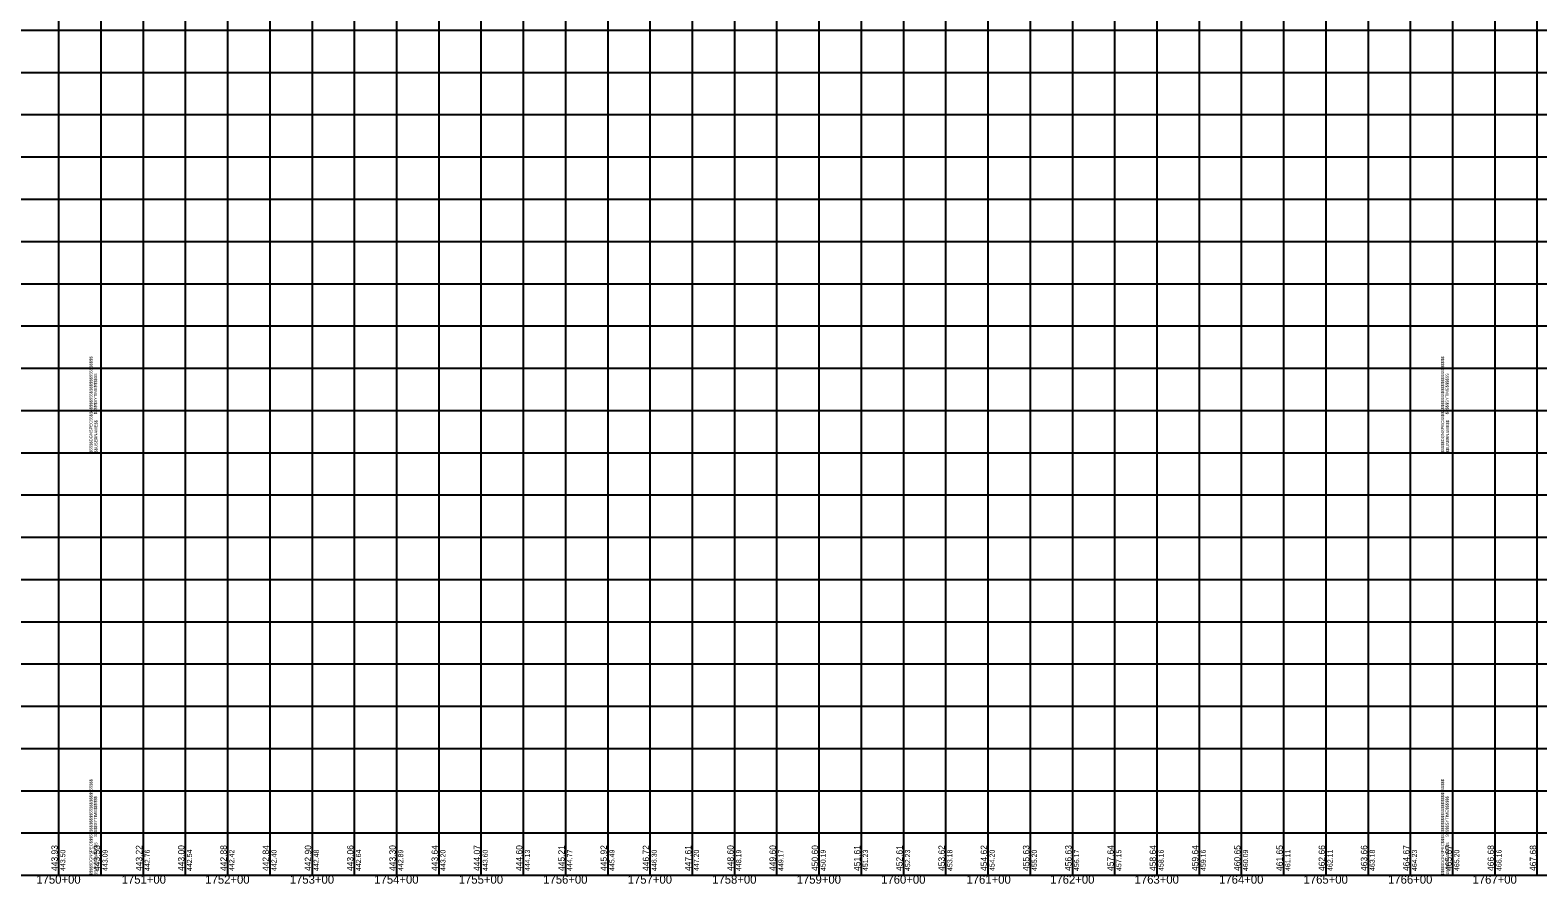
# Model space of a CAD drawing. Extents: x -90830 to 2015517, y -20856 to 836331.
# Drawn here: x 63890 to 65675, y -10807 to -9797 of the extents above; entities that cross this region are included whole.
import ezdxf

# ---------------------------------------------------------------- set-up
doc = ezdxf.new("R2010")
doc.units = 0
for name, color, linetype in [('Level 1', 7, 'Continuous'), ('RD_DDB_Profile_Elev', 7, 'Continuous'), ('RD_DDB_StaTX', 7, 'Continuous'), ('RD_DDB_StripGrade', 7, 'Continuous'), ('RD_GPK_Profile_Cell', 7, 'Continuous')]:
    doc.layers.add(name, color=color, linetype=linetype)

msp = doc.modelspace()

# ---------------------------------------------------------------- linework, layer by layer
at = {"layer": 'Level 1'}
for p, q in [((63923.5, -9297.1), (63923.5, -9797.1)), ((63973.5, -9297.1), (63973.5, -9797.1)), ((63973.5, -9297.1), (63973.5, -9797.1)), ((63973.5, -9297.1), (63973.5, -9797.1)), ((64023.5, -9297.1), (64023.5, -9797.1)), ((64073.5, -9297.1), (64073.5, -9797.1)), ((64123.5, -9297.1), (64123.5, -9797.1)), ((64173.5, -9297.1), (64173.5, -9797.1)), ((64223.5, -9297.1), (64223.5, -9797.1)), ((64273.5, -9297.1), (64273.5, -9797.1)), ((64323.5, -9297.1), (64323.5, -9797.1)), ((64373.5, -9297.1), (64373.5, -9797.1)), ((64423.5, -9297.1), (64423.5, -9797.1)), ((64473.5, -9297.1), (64473.5, -9797.1)), ((64523.5, -9297.1), (64523.5, -9797.1)), ((64573.5, -9297.1), (64573.5, -9797.1)), ((64623.5, -9297.1), (64623.5, -9797.1)), ((64673.5, -9297.1), (64673.5, -9797.1)), ((64723.5, -9297.1), (64723.5, -9797.1)), ((64773.5, -9297.1), (64773.5, -9797.1)), ((64823.5, -9297.1), (64823.5, -9797.1)), ((64873.5, -9297.1), (64873.5, -9797.1)), ((64923.5, -9297.1), (64923.5, -9797.1)), ((64973.5, -9297.1), (64973.5, -9797.1)), ((65023.5, -9297.1), (65023.5, -9797.1)), ((65073.5, -9297.1), (65073.5, -9797.1)), ((65123.5, -9297.1), (65123.5, -9797.1)), ((65173.5, -9297.1), (65173.5, -9797.1)), ((65223.5, -9297.1), (65223.5, -9797.1)), ((65273.5, -9297.1), (65273.5, -9797.1)), ((65323.5, -9297.1), (65323.5, -9797.1)), ((65373.5, -9297.1), (65373.5, -9797.1)), ((65423.5, -9297.1), (65423.5, -9797.1)), ((65473.5, -9297.1), (65473.5, -9797.1)), ((65523.5, -9297.1), (65523.5, -9797.1)), ((65573.5, -9297.1), (65573.5, -9797.1)), ((65573.5, -9297.1), (65573.5, -9797.1)), ((65573.5, -9297.1), (65573.5, -9797.1)), ((65623.5, -9297.1), (65623.5, -9797.1)), ((65673.5, -9297.1), (65673.5, -9797.1)), ((62373.5, -9797.1), (63973.5, -9797.1)), ((62373.5, -9797.1), (63973.5, -9797.1)), ((63923.5, -9797.1), (63923.5, -10297.1)), ((63973.5, -9797.1), (63973.5, -10297.1)), ((63973.5, -9797.1), (63973.5, -10297.1)), ((63973.5, -9797.1), (65573.5, -9797.1)), ((63973.5, -9797.1), (63973.5, -10297.1)), ((63973.5, -9797.1), (65573.5, -9797.1)), ((64023.5, -9797.1), (64023.5, -10297.1)), ((64073.5, -9797.1), (64073.5, -10297.1)), ((64123.5, -9797.1), (64123.5, -10297.1)), ((64173.5, -9797.1), (64173.5, -10297.1)), ((64223.5, -9797.1), (64223.5, -10297.1)), ((64273.5, -9797.1), (64273.5, -10297.1)), ((64323.5, -9797.1), (64323.5, -10297.1)), ((64373.5, -9797.1), (64373.5, -10297.1)), ((64423.5, -9797.1), (64423.5, -10297.1)), ((64473.5, -9797.1), (64473.5, -10297.1)), ((64523.5, -9797.1), (64523.5, -10297.1)), ((64573.5, -9797.1), (64573.5, -10297.1)), ((64623.5, -9797.1), (64623.5, -10297.1)), ((64673.5, -9797.1), (64673.5, -10297.1)), ((64723.5, -9797.1), (64723.5, -10297.1)), ((64773.5, -9797.1), (64773.5, -10297.1)), ((64823.5, -9797.1), (64823.5, -10297.1)), ((64873.5, -9797.1), (64873.5, -10297.1)), ((64923.5, -9797.1), (64923.5, -10297.1)), ((64973.5, -9797.1), (64973.5, -10297.1)), ((65023.5, -9797.1), (65023.5, -10297.1)), ((65073.5, -9797.1), (65073.5, -10297.1)), ((65123.5, -9797.1), (65123.5, -10297.1)), ((65173.5, -9797.1), (65173.5, -10297.1)), ((65223.5, -9797.1), (65223.5, -10297.1)), ((65273.5, -9797.1), (65273.5, -10297.1)), ((65323.5, -9797.1), (65323.5, -10297.1)), ((65373.5, -9797.1), (65373.5, -10297.1)), ((65423.5, -9797.1), (65423.5, -10297.1)), ((65473.5, -9797.1), (65473.5, -10297.1)), ((65523.5, -9797.1), (65523.5, -10297.1)), ((65573.5, -9797.1), (65573.5, -10297.1)), ((65573.5, -9797.1), (65573.5, -10297.1)), ((65573.5, -9797.1), (67173.5, -9797.1)), ((65573.5, -9797.1), (65573.5, -10297.1)), ((65573.5, -9797.1), (67173.5, -9797.1)), ((65623.5, -9797.1), (65623.5, -10297.1)), ((65673.5, -9797.1), (65673.5, -10297.1)), ((62373.5, -9847.1), (63973.5, -9847.1)), ((63973.5, -9847.1), (65573.5, -9847.1)), ((65573.5, -9847.1), (67173.5, -9847.1)), ((62373.5, -9897.1), (63973.5, -9897.1)), ((63973.5, -9897.1), (65573.5, -9897.1)), ((65573.5, -9897.1), (67173.5, -9897.1)), ((62373.5, -9947.1), (63973.5, -9947.1)), ((63973.5, -9947.1), (65573.5, -9947.1)), ((65573.5, -9947.1), (67173.5, -9947.1)), ((62373.5, -9997.1), (63973.5, -9997.1)), ((63973.5, -9997.1), (65573.5, -9997.1)), ((65573.5, -9997.1), (67173.5, -9997.1)), ((62373.5, -10047.1), (63973.5, -10047.1)), ((63973.5, -10047.1), (65573.5, -10047.1)), ((65573.5, -10047.1), (67173.5, -10047.1)), ((62373.5, -10097.1), (63973.5, -10097.1)), ((63973.5, -10097.1), (65573.5, -10097.1)), ((65573.5, -10097.1), (67173.5, -10097.1)), ((62373.5, -10147.1), (63973.5, -10147.1)), ((63973.5, -10147.1), (65573.5, -10147.1)), ((65573.5, -10147.1), (67173.5, -10147.1)), ((62373.5, -10197.1), (63973.5, -10197.1)), ((63973.5, -10197.1), (65573.5, -10197.1)), ((65573.5, -10197.1), (67173.5, -10197.1)), ((62373.5, -10247.1), (63973.5, -10247.1)), ((63973.5, -10247.1), (65573.5, -10247.1)), ((65573.5, -10247.1), (67173.5, -10247.1)), ((62373.5, -10297.1), (63973.5, -10297.1)), ((62373.5, -10297.1), (63973.5, -10297.1)), ((63923.5, -10297.1), (63923.5, -10797.1)), ((63973.5, -10297.1), (63973.5, -10797.1)), ((63973.5, -10297.1), (63973.5, -10797.1)), ((63973.5, -10297.1), (65573.5, -10297.1)), ((63973.5, -10297.1), (65573.5, -10297.1)), ((63973.5, -10297.1), (63973.5, -10797.1)), ((64023.5, -10297.1), (64023.5, -10797.1)), ((64073.5, -10297.1), (64073.5, -10797.1)), ((64123.5, -10297.1), (64123.5, -10797.1)), ((64173.5, -10297.1), (64173.5, -10797.1)), ((64223.5, -10297.1), (64223.5, -10797.1)), ((64273.5, -10297.1), (64273.5, -10797.1)), ((64323.5, -10297.1), (64323.5, -10797.1)), ((64373.5, -10297.1), (64373.5, -10797.1)), ((64423.5, -10297.1), (64423.5, -10797.1)), ((64473.5, -10297.1), (64473.5, -10797.1)), ((64523.5, -10297.1), (64523.5, -10797.1)), ((64573.5, -10297.1), (64573.5, -10797.1)), ((64623.5, -10297.1), (64623.5, -10797.1)), ((64673.5, -10297.1), (64673.5, -10797.1)), ((64723.5, -10297.1), (64723.5, -10797.1)), ((64773.5, -10297.1), (64773.5, -10797.1)), ((64823.5, -10297.1), (64823.5, -10797.1)), ((64873.5, -10297.1), (64873.5, -10797.1)), ((64923.5, -10297.1), (64923.5, -10797.1)), ((64973.5, -10297.1), (64973.5, -10797.1)), ((65023.5, -10297.1), (65023.5, -10797.1)), ((65073.5, -10297.1), (65073.5, -10797.1)), ((65123.5, -10297.1), (65123.5, -10797.1)), ((65173.5, -10297.1), (65173.5, -10797.1)), ((65223.5, -10297.1), (65223.5, -10797.1)), ((65273.5, -10297.1), (65273.5, -10797.1)), ((65323.5, -10297.1), (65323.5, -10797.1)), ((65373.5, -10297.1), (65373.5, -10797.1)), ((65423.5, -10297.1), (65423.5, -10797.1)), ((65473.5, -10297.1), (65473.5, -10797.1)), ((65523.5, -10297.1), (65523.5, -10797.1)), ((65573.5, -10297.1), (67173.5, -10297.1)), ((65573.5, -10297.1), (65573.5, -10797.1)), ((65573.5, -10297.1), (65573.5, -10797.1)), ((65573.5, -10297.1), (67173.5, -10297.1)), ((65573.5, -10297.1), (65573.5, -10797.1)), ((65623.5, -10297.1), (65623.5, -10797.1)), ((65673.5, -10297.1), (65673.5, -10797.1)), ((62373.5, -10347.1), (63973.5, -10347.1)), ((63973.5, -10347.1), (65573.5, -10347.1)), ((65573.5, -10347.1), (67173.5, -10347.1)), ((62373.5, -10397.1), (63973.5, -10397.1)), ((63973.5, -10397.1), (65573.5, -10397.1)), ((65573.5, -10397.1), (67173.5, -10397.1)), ((62373.5, -10447.1), (63973.5, -10447.1)), ((63973.5, -10447.1), (65573.5, -10447.1)), ((65573.5, -10447.1), (67173.5, -10447.1)), ((62373.5, -10497.1), (63973.5, -10497.1)), ((63973.5, -10497.1), (65573.5, -10497.1)), ((65573.5, -10497.1), (67173.5, -10497.1)), ((62373.5, -10547.1), (63973.5, -10547.1)), ((63973.5, -10547.1), (65573.5, -10547.1)), ((65573.5, -10547.1), (67173.5, -10547.1)), ((62373.5, -10597.1), (63973.5, -10597.1)), ((63973.5, -10597.1), (65573.5, -10597.1)), ((65573.5, -10597.1), (67173.5, -10597.1)), ((62373.5, -10647.1), (63973.5, -10647.1)), ((63973.5, -10647.1), (65573.5, -10647.1)), ((65573.5, -10647.1), (67173.5, -10647.1)), ((62373.5, -10697.1), (63973.5, -10697.1)), ((63973.5, -10697.1), (65573.5, -10697.1)), ((65573.5, -10697.1), (67173.5, -10697.1)), ((62373.5, -10747.1), (63973.5, -10747.1)), ((63973.5, -10747.1), (65573.5, -10747.1)), ((65573.5, -10747.1), (67173.5, -10747.1)), ((62373.5, -10797.1), (63973.5, -10797.1)), ((63973.5, -10797.1), (65573.5, -10797.1)), ((65573.5, -10797.1), (67173.5, -10797.1))]:
    msp.add_line(p, q, dxfattribs=at)
at = {"layer": 'RD_GPK_Profile_Cell'}
msp.add_line((4823.5, -10797.1), (75223.5, -10797.1), dxfattribs=at)

# ---------------------------------------------------------------- texts
at = {"layer": 'Level 1'}
for s, p in [('$$$$$DGNSPEC$$$$$$$$$$$$$$$$$$$$$$$$$$$$', (63963.6, -10297.2)), ('$$$$$DGNSPEC$$$$$$$$$$$$$$$$$$$$$$$$$$$$', (65563.6, -10297.2)), ('$$$$$SYTIME$$$$$$', (63968.9, -10251.6)), ('$$$$$SYTIME$$$$$$', (65568.9, -10251.6)), ('$$USERNAME$$', (63969.5, -10297)), ('$$USERNAME$$', (65569.5, -10297)), ('$$$$$DGNSPEC$$$$$$$$$$$$$$$$$$$$$$$$$$$$', (63963.6, -10797.2)), ('$$$$$DGNSPEC$$$$$$$$$$$$$$$$$$$$$$$$$$$$', (65563.6, -10797.2)), ('$$$$$SYTIME$$$$$$', (63968.9, -10751.6)), ('$$$$$SYTIME$$$$$$', (65568.9, -10751.6)), ('$$USERNAME$$', (63969.5, -10797)), ('$$USERNAME$$', (65569.5, -10797))]:
    msp.add_text(s, height=3.544, rotation=90, dxfattribs=at).set_placement(p)
at = {"layer": 'RD_DDB_Profile_Elev'}
for s, p in [('443.93', (63922.5, -10792.1)), ('443.53', (63972.5, -10792.1)), ('443.22', (64022.5, -10792.1)), ('443.00', (64072.5, -10792.1)), ('442.88', (64122.5, -10792.1)), ('442.84', (64172.5, -10792.1)), ('442.90', (64222.5, -10792.1)), ('443.06', (64272.5, -10792.1)), ('443.30', (64322.5, -10792.1)), ('443.64', (64372.5, -10792.1)), ('444.07', (64422.5, -10792.1)), ('444.60', (64472.5, -10792.1)), ('445.21', (64522.5, -10792.1)), ('445.92', (64572.5, -10792.1)), ('446.72', (64622.5, -10792.1)), ('447.61', (64672.5, -10792.1)), ('448.60', (64722.5, -10792.1)), ('449.60', (64772.5, -10792.1)), ('450.60', (64822.5, -10792.1)), ('451.61', (64872.5, -10792.1)), ('452.61', (64922.5, -10792.1)), ('453.62', (64972.5, -10792.1)), ('454.62', (65022.5, -10792.1)), ('455.63', (65072.5, -10792.1)), ('456.63', (65122.5, -10792.1)), ('457.64', (65172.5, -10792.1)), ('458.64', (65222.5, -10792.1)), ('459.64', (65272.5, -10792.1)), ('460.65', (65322.5, -10792.1)), ('461.65', (65372.5, -10792.1)), ('462.66', (65422.5, -10792.1)), ('463.66', (65472.5, -10792.1)), ('464.67', (65522.5, -10792.1)), ('465.67', (65572.5, -10792.1)), ('466.68', (65622.5, -10792.1)), ('467.68', (65672.5, -10792.1))]:
    msp.add_text(s, height=7.5, rotation=90, dxfattribs=at).set_placement(p)
at = {"layer": 'RD_DDB_StaTX'}
for s, p in [('1750+00', (63897.2, -10807.1)), ('1751+00', (63998.2, -10807.1)), ('1752+00', (64097.2, -10807.1)), ('1753+00', (64197.2, -10807.1)), ('1754+00', (64297.2, -10807.1)), ('1755+00', (64397.2, -10807.1)), ('1756+00', (64497.2, -10807.1)), ('1757+00', (64597.2, -10807.1)), ('1758+00', (64697.2, -10807.1)), ('1759+00', (64797.2, -10807.1)), ('1760+00', (64897.2, -10807.1)), ('1761+00', (64998.2, -10807.1)), ('1762+00', (65097.2, -10807.1)), ('1763+00', (65197.2, -10807.1)), ('1764+00', (65297.2, -10807.1)), ('1765+00', (65397.2, -10807.1)), ('1766+00', (65497.2, -10807.1)), ('1767+00', (65597.2, -10807.1))]:
    msp.add_text(s, height=10, dxfattribs=at).set_placement(p)
at = {"layer": 'RD_DDB_StripGrade'}
for s, p in [('443.50', (63931.5, -10792.1)), ('443.09', (63981.5, -10792.1)), ('442.76', (64031.5, -10792.1)), ('442.54', (64081.5, -10792.1)), ('442.42', (64131.5, -10792.1)), ('442.40', (64181.5, -10792.1)), ('442.48', (64231.5, -10792.1)), ('442.64', (64281.5, -10792.1)), ('442.89', (64331.5, -10792.1)), ('443.20', (64381.5, -10792.1)), ('443.60', (64431.5, -10792.1)), ('444.13', (64481.5, -10792.1)), ('444.77', (64531.5, -10792.1)), ('445.49', (64581.5, -10792.1)), ('446.30', (64631.5, -10792.1)), ('447.20', (64681.5, -10792.1)), ('448.19', (64731.5, -10792.1)), ('449.17', (64781.5, -10792.1)), ('450.19', (64831.5, -10792.1)), ('451.23', (64881.5, -10792.1)), ('452.23', (64931.5, -10792.1)), ('453.18', (64981.5, -10792.1)), ('454.20', (65031.5, -10792.1)), ('455.20', (65081.5, -10792.1)), ('456.17', (65131.5, -10792.1)), ('457.15', (65181.5, -10792.1)), ('458.16', (65231.5, -10792.1)), ('459.16', (65281.5, -10792.1)), ('460.09', (65331.5, -10792.1)), ('461.11', (65381.5, -10792.1)), ('462.11', (65431.5, -10792.1)), ('463.18', (65481.5, -10792.1)), ('464.23', (65531.5, -10792.1)), ('465.20', (65581.5, -10792.1)), ('466.16', (65631.5, -10792.1))]:
    msp.add_text(s, height=6, rotation=90, dxfattribs=at).set_placement(p)

doc.saveas('drawing.dxf')
